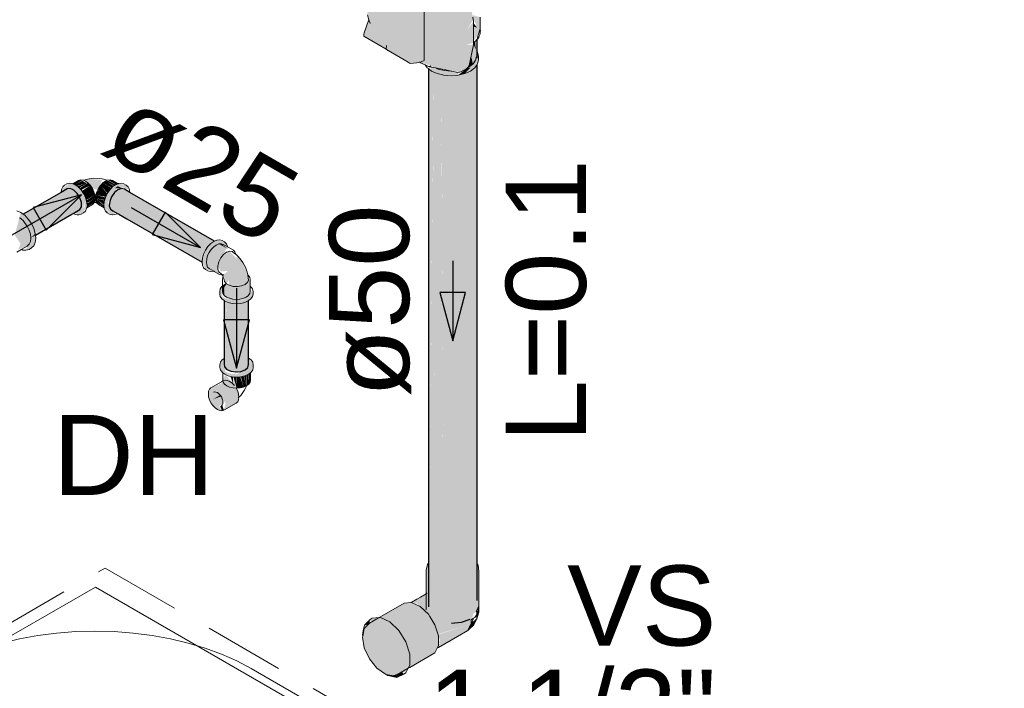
# Model space of a CAD drawing. Header units: millimetres. Extents: x 567 to 934, y -1 to 364.
# Tile 897 of 1056: x 818.97 to 821.43, y 66.61 to 68.28. Entities that reach past the tile are written whole.
import ezdxf

# ---------------------------------------------------------------- set-up
doc = ezdxf.new("R2010")
doc.units = ezdxf.units.MM
doc.header["$MEASUREMENT"] = 0
doc.linetypes.add('JIS_02_2.0', pattern=[0.3, 0.2, -0.1])
doc.linetypes.add('NULL', pattern=[0])
for name, color, linetype, lineweight in [('A-ANNO-SYMB', 7, 'Continuous', 9), ('A-WALL', 7, 'Continuous', 25), ('AF-Condutos', 140, 'Continuous', 25), ('AF-Conexões', 152, 'Continuous', 18), ('AF-Peça de utilização', 152, 'Continuous', 18), ('AF-Registro', 253, 'Continuous', 18), ('AF-Sentido conduto', 140, 'Continuous', 30), ('AF-Textos conduto', 7, 'Continuous', 9), ('DI-Área do detalhe', 10, 'JIS_02_2.0', 0), ('Textos', 7, 'Continuous', 9)]:
    doc.layers.add(name, color=color, linetype=linetype, lineweight=lineweight)
doc.styles.add('Arial', font='arial.ttf')

msp = doc.modelspace()

# ---------------------------------------------------------------- hatches: boundary and pattern name
at = {"layer": 'AF-Condutos', "linetype": 'Continuous'}
for points in [[(820.1068, 66.838), (820.1093, 66.83), (820.1106, 68.2446), (820.1072, 67.0141), (820.1066, 68.2301), (820.0952, 67.0346), (820.0952, 66.8483), (820.1065, 66.8274), (820.1066, 66.9876)], [(820.0956, 68.2112), (820.1035, 68.1702), (820.1061, 68.1738), (820.1066, 68.2226)], [(820.1105, 68.1908), (820.1074, 68.2235), (820.1067, 68.1746)], [(819.9891, 66.9188), (819.989, 66.8453), (820.0232, 66.8651), (820.0462, 66.7686), (820.0714, 66.7709), (820.0928, 66.7789), (820.1059, 68.1532), (820.072, 68.1397), (820.0714, 68.2098), (820.0705, 68.1394), (820.045, 68.1362), (820.0266, 67.0591), (820.0218, 68.1505), (820.0245, 67.0514), (820.0217, 68.1505), (820.023, 67.0462), (820.0217, 68.1505), (820.0217, 67.0412), (820.0208, 68.1507), (820.0046, 66.9791), (820.002, 68.1576), (820.0039, 66.9765), (820.0019, 68.1576), (820.0028, 66.9724), (820.0019, 68.1576), (820.0019, 66.9691), (820.0014, 68.1578), (819.9914, 66.9311), (819.9904, 68.1527), (819.989, 68.1537)], [(820.1093, 66.83), (820.1106, 66.8258), (820.1106, 68.1989)], [(819.989, 66.8095), (819.9891, 66.9226), (819.989, 68.1537)], [(819.9904, 68.1507), (819.9914, 66.9311), (820.0012, 68.1445)], [(820.0019, 66.9691), (820.0019, 68.1456), (820.0014, 68.1458)], [(820.0028, 66.9724), (820.0019, 68.1437), (820.0019, 68.1456)], [(820.0039, 66.9765), (820.002, 68.1437), (820.0019, 68.1455)], [(820.0046, 66.9791), (820.0206, 68.1373), (820.002, 68.1455)], [(820.1072, 67.0141), (820.1104, 68.1639), (820.1067, 68.1588)], [(820.1106, 66.9439), (820.1106, 68.1643), (820.1106, 68.1642)], [(820.0217, 67.0412), (820.0217, 68.139), (820.0208, 68.1392)], [(820.023, 67.0462), (820.0217, 68.138), (820.0217, 68.1388)], [(820.0245, 67.0514), (820.0218, 68.138), (820.0218, 68.1388)], [(820.0266, 67.0591), (820.045, 68.1362), (820.0219, 68.1389)], [(818.9771, 67.7901), (819.0715, 67.8414), (818.98, 67.7881), (818.9754, 67.7761), (819.1034, 67.85), (819.0867, 67.8534)], [(818.9866, 67.7813), (819.112, 67.8418), (819.1034, 67.85), (818.9859, 67.7821)], [(819.2433, 67.8445), (819.2225, 67.8544), (819.2049, 67.8442), (819.1931, 67.8223), (819.195, 67.8031), (819.4237, 67.6712), (819.2515, 67.7755), (819.4243, 67.6773), (819.4317, 67.699), (819.2463, 67.8177), (819.4385, 67.7093), (819.4387, 67.7095), (819.2446, 67.832), (819.4462, 67.7172), (819.2434, 67.8416), (819.4524, 67.7216)], [(819.0719, 67.8417), (818.9776, 67.7898), (818.98, 67.7881)], [(818.9873, 67.7817), (818.9931, 67.7732), (819.112, 67.8418)], [(818.9937, 67.7723), (819.1187, 67.831), (819.112, 67.8418), (818.9931, 67.7732)], [(818.9997, 67.7623), (819.1187, 67.831), (818.9947, 67.7727)], [(819.1014, 67.7924), (819.0077, 67.7375), (819.1187, 67.8016), (819.1223, 67.809), (819.1187, 67.831), (818.9997, 67.7623), (819.0001, 67.7614), (819.0673, 67.7933), (819.0043, 67.7518), (819.0046, 67.7505), (819.0869, 67.7914), (819.0069, 67.7428)], [(819.4541, 67.7229), (819.243, 67.8447), (819.4522, 67.7218)], [(819.243, 67.8418), (819.4464, 67.7173), (819.4524, 67.7216)], [(819.4461, 67.7172), (819.2446, 67.832), (819.4371, 67.7105)], [(819.437, 67.7101), (819.2463, 67.8177), (819.4299, 67.7002)], [(819.0673, 67.7933), (819.0012, 67.7619), (819.0042, 67.7521)], [(819.0869, 67.7914), (819.0046, 67.7505), (819.0069, 67.7428)], [(819.0975, 67.7903), (819.0072, 67.7419), (819.0077, 67.7377)], [(819.201, 67.7989), (819.4238, 67.6702), (819.4237, 67.671), (819.2363, 67.7791)], [(819.2515, 67.7755), (819.4237, 67.6714), (819.4243, 67.6773)], [(818.996, 67.7308), (819.0077, 67.7377), (819.0072, 67.7419)], [(819.4806, 67.4312), (819.4799, 67.5738), (819.4792, 67.5743), (819.4792, 67.4336)], [(819.4808, 67.4357), (819.4853, 67.5697), (819.4799, 67.5738)], [(819.4799, 67.4092), (819.4955, 67.3981), (819.4951, 67.5683), (819.4874, 67.4342), (819.4856, 67.5712)], [(819.4874, 67.4342), (819.4951, 67.567), (819.4857, 67.5712)], [(819.4955, 67.5677), (819.4955, 67.3981), (819.5073, 67.5654)], [(819.5074, 67.5668), (819.4955, 67.3981), (819.5078, 67.3962), (819.5078, 67.5668)], [(819.5199, 67.5674), (819.5078, 67.3962), (819.5204, 67.3973), (819.5204, 67.5675)], [(819.5198, 67.5659), (819.5078, 67.5668), (819.5078, 67.3962)], [(819.538, 67.4075), (819.5398, 67.5741), (819.5306, 67.5701), (819.5204, 67.3973)], [(819.5204, 67.3973), (819.5306, 67.5701), (819.5204, 67.5655)], [(819.5383, 67.4317), (819.54, 67.4147), (819.54, 67.5746)], [(820.0934, 66.8515), (820.0952, 66.8483), (820.0952, 67.0346)]]:
    msp.add_hatch(color=151, dxfattribs=at).paths.add_polyline_path(points)
at = {"layer": 'AF-Conexões', "linetype": 'Continuous'}
for points in [[(819.1014, 67.8662), (819.1063, 67.8642), (819.1261, 67.8756), (819.1202, 67.8762)], [(819.142, 67.8786), (819.1319, 67.8764), (819.15, 67.8544), (819.1634, 67.8513), (819.1746, 67.876)], [(819.2131, 67.8661), (819.1998, 67.8747), (819.1888, 67.8756), (819.2086, 67.8642)], [(819.0727, 67.8517), (819.0719, 67.8448), (819.0985, 67.8547), (819.1296, 67.8188), (819.1306, 67.8094), (819.1159, 67.7885), (819.122, 67.7904), (819.1345, 67.8055), (819.1325, 67.8321), (819.1218, 67.8508), (819.107, 67.8638), (819.0923, 67.8678)], [(819.1249, 67.8736), (819.1065, 67.8643), (819.1112, 67.8608), (819.1357, 67.8673)], [(819.1389, 67.8683), (819.1129, 67.8601), (819.117, 67.8558)], [(819.1179, 67.8548), (819.1448, 67.862), (819.1389, 67.8683)], [(819.1188, 67.8551), (819.1218, 67.8508), (819.1448, 67.862)], [(819.1235, 67.8483), (819.1279, 67.8419), (819.1499, 67.8546), (819.1448, 67.862)], [(819.1323, 67.8326), (819.1563, 67.8382), (819.1499, 67.8546), (819.1279, 67.8419)], [(819.1831, 67.8337), (819.187, 67.8419), (819.1701, 67.862), (819.1586, 67.8382)], [(819.1928, 67.8503), (819.176, 67.8683), (819.1701, 67.862), (819.1877, 67.8429)], [(819.1986, 67.8565), (819.1824, 67.8729), (819.176, 67.8683)], [(819.1969, 67.8563), (819.176, 67.8683), (819.1927, 67.8504)], [(819.2422, 67.8517), (819.2346, 67.8625), (819.2155, 67.8671), (819.1931, 67.8508), (819.1824, 67.8321), (819.1784, 67.8128), (819.1824, 67.7981), (819.199, 67.7885), (819.1853, 67.8012), (819.1853, 67.8188), (819.1929, 67.8385), (819.2061, 67.8549), (819.2137, 67.8604)], [(819.2029, 67.8611), (819.1824, 67.8729), (819.1983, 67.8568)], [(819.2044, 67.8613), (819.1918, 67.8729), (819.1824, 67.8729)], [(819.2082, 67.7938), (819.195, 67.8031), (819.189, 67.8209), (819.2111, 67.8492), (819.2061, 67.8549), (819.1929, 67.8385), (819.1853, 67.8188), (819.1853, 67.8027), (819.199, 67.7885)], [(819.1918, 67.8729), (819.2037, 67.8621), (819.2079, 67.8638)], [(819.2242, 67.8549), (819.2137, 67.8604), (819.2061, 67.8549)], [(819.1159, 67.7885), (819.1271, 67.8044), (819.1296, 67.8188), (819.1149, 67.837), (819.1188, 67.8017), (819.1059, 67.7943)], [(819.1354, 67.8261), (819.1563, 67.8382), (819.1324, 67.8327)], [(819.1348, 67.8245), (819.1571, 67.8303), (819.1563, 67.8382)], [(819.1366, 67.8185), (819.1571, 67.8303), (819.1352, 67.8246)], [(819.1361, 67.8171), (819.1563, 67.8235), (819.1571, 67.8303)], [(819.1804, 67.8256), (819.1586, 67.8382), (819.1578, 67.8303)], [(819.1783, 67.8185), (819.1797, 67.8246), (819.1578, 67.8303)], [(819.1578, 67.8303), (819.1785, 67.8134), (819.179, 67.8181)], [(819.179, 67.808), (819.1785, 67.8117), (819.1578, 67.8303), (819.1605, 67.8193)], [(819.1795, 67.8261), (819.1824, 67.8321), (819.1586, 67.8382)], [(819.2432, 67.8434), (819.2007, 67.799), (819.2053, 67.7964)], [(819.1544, 67.8193), (819.1563, 67.8235), (819.137, 67.8173), (819.1359, 67.8077)], [(818.987, 67.7105), (818.984, 67.7), (819.0026, 67.7265), (818.993, 67.759), (818.984, 67.7745), (818.985, 67.7086), (818.9905, 67.7534), (818.9807, 67.7698), (818.9701, 67.7733), (818.9658, 67.7343), (818.9814, 67.7688), (818.9917, 67.7632), (819.0026, 67.7265), (818.984, 67.7), (819.0035, 67.7113), (819.0085, 67.7299), (819.0035, 67.7543), (818.9899, 67.7779), (818.9713, 67.7944), (818.9561, 67.7379), (818.9705, 67.7161), (818.9644, 67.702)], [(819.4877, 67.7084), (819.4845, 67.7165), (819.4612, 67.7189), (819.4526, 67.6536), (819.4654, 67.7159), (819.4845, 67.7165), (819.4798, 67.7209), (819.4608, 67.7255), (819.4384, 67.7092), (819.4276, 67.6905), (819.4237, 67.6712), (819.4323, 67.6522), (819.4514, 67.6476), (819.4671, 67.64), (819.4607, 67.6638)], [(819.4713, 67.7165), (819.4662, 67.716), (819.4883, 67.7032)], [(819.5455, 67.6095), (819.543, 67.6217), (819.5255, 67.6699), (819.5118, 67.6866), (819.509, 67.681), (819.4919, 67.6978), (819.4705, 67.681), (819.4631, 67.6618), (819.4706, 67.647), (819.4883, 67.6485), (819.4767, 67.6389), (819.4841, 67.617), (819.4907, 67.625), (819.4916, 67.6126), (819.4819, 67.6154), (819.4793, 67.5875), (819.492, 67.5801), (819.5303, 67.5767), (819.5094, 67.5735), (819.48, 67.5805), (819.4734, 67.5855), (819.4734, 67.6095), (819.4678, 67.5975), (819.4734, 67.5787), (819.4986, 67.5675), (819.5202, 67.5675), (819.5389, 67.5737), (819.5497, 67.5845), (819.5496, 67.6037), (819.54, 67.583)], [(819.4847, 67.6166), (819.4746, 67.6105), (819.4734, 67.5958)], [(819.4753, 67.611), (819.4746, 67.5975), (819.4792, 67.5877), (819.4793, 67.614)], [(819.48, 67.5805), (819.5094, 67.5735), (819.5266, 67.5761)]]:
    msp.add_hatch(color=161, dxfattribs=at).paths.add_polyline_path(points)
at = {"layer": 'AF-Peça de utilização', "linetype": 'Continuous'}
for points in [[(819.54, 67.4308), (819.538, 67.4075), (819.51, 67.3901), (819.4892, 67.3933), (819.4806, 67.3972), (819.483, 67.4039), (819.4792, 67.4298), (819.4684, 67.4142), (819.474, 67.3954), (819.4993, 67.3841), (819.5208, 67.3841), (819.5448, 67.3944), (819.5517, 67.4142)], [(819.4752, 67.3762), (819.4854, 67.3616), (819.5089, 67.3558), (819.5022, 67.3839), (819.501, 67.3674), (819.4821, 67.3897)], [(819.501, 67.3674), (819.501, 67.3837), (819.4944, 67.3853)], [(819.51, 67.3557), (819.51, 67.3833), (819.5022, 67.3839)], [(819.5282, 67.3988), (819.543, 67.4058), (819.5078, 67.3962), (819.5038, 67.3911)], [(819.519, 67.384), (819.5112, 67.3834), (819.51, 67.3557), (819.5274, 67.3584)], [(819.5274, 67.3846), (819.5208, 67.3841), (819.5274, 67.3584)], [(819.5274, 67.3857), (819.5274, 67.3584), (819.5346, 67.3616)], [(819.5346, 67.3874), (819.5284, 67.386), (819.5346, 67.3616)], [(819.5402, 67.3658), (819.5355, 67.3886), (819.5346, 67.3616)], [(819.5402, 67.3907), (819.5355, 67.3886), (819.5402, 67.3658)], [(819.5436, 67.3935), (819.5409, 67.3915), (819.5402, 67.3658), (819.5436, 67.3706)], [(819.4719, 67.3342), (819.45, 67.3274), (819.469, 67.3384), (819.4826, 67.3176), (819.4781, 67.3007), (819.5127, 67.3219), (819.5149, 67.3405), (819.5044, 67.3625), (819.4872, 67.375), (819.4507, 67.3577), (819.4401, 67.3479), (819.4424, 67.3267), (819.4562, 67.3066), (819.4734, 67.2992), (819.4657, 67.3108), (819.4755, 67.3165)], [(819.45, 67.3274), (819.4713, 67.3351), (819.469, 67.3384)], [(819.474, 67.3133), (819.469, 67.3105), (819.4734, 67.2992), (819.4781, 67.3007)], [(819.9859, 66.8435), (819.9918, 66.7931), (820.0038, 66.8538), (820.0076, 66.779), (820.0323, 66.7708), (820.0598, 66.7699), (820.0863, 66.7765), (820.1049, 66.8831), (820.1148, 66.898), (820.1133, 66.9138), (820.0495, 66.9039), (819.989, 66.9173), (819.9834, 66.9019), (819.9834, 66.8019)], [(820.1148, 66.798), (820.1148, 66.898), (820.1049, 66.8831), (820.0873, 66.7825), (820.0952, 66.7888), (820.0873, 66.8138), (820.0728, 66.8372), (819.9898, 66.7893), (820.0124, 66.7412), (820.0952, 66.7663), (820.101, 66.7934)], [(819.9859, 66.8435), (819.9462, 66.8206), (819.9602, 66.8182), (819.9898, 66.7893), (820.0728, 66.8372), (819.989, 66.8114), (820.0543, 66.8548), (819.989, 66.8294), (819.989, 66.8312), (820.0543, 66.8548), (820.035, 66.8636), (819.989, 66.8407)], [(819.9888, 66.8113), (820.0728, 66.8372), (820.0543, 66.8548)], [(820.0038, 66.8538), (819.9918, 66.7931), (820.0076, 66.779)], [(819.8298, 66.7069), (819.8762, 66.7039), (819.8604, 66.6567), (819.8816, 66.6419), (819.9022, 66.637), (819.9183, 66.6444), (820.0049, 66.6944), (820.0137, 66.7121), (820.0137, 66.7371), (819.934, 66.7186), (819.9323, 66.723), (820.0049, 66.7649), (819.9922, 66.7854), (819.9683, 66.8105), (819.9468, 66.8203), (819.9281, 66.8186), (819.8415, 66.7686), (819.8288, 66.7557), (819.8248, 66.7366)], [(819.8307, 66.7624), (819.8415, 66.7686), (819.8432, 66.7781)], [(819.8658, 66.7826), (819.8432, 66.7781), (819.8814, 66.7069), (819.9235, 66.6474), (819.9329, 66.6444), (819.9426, 66.6639), (819.9426, 66.6914), (819.9329, 66.722), (819.9152, 66.7506), (819.8926, 66.7721)], [(820.0882, 66.7512), (820.1023, 66.7648), (820.1096, 66.7795), (820.0952, 66.7663)], [(819.9349, 66.7188), (820.0137, 66.7371), (820.0049, 66.7649), (819.9325, 66.7232)], [(820.0176, 66.7246), (820.0137, 66.7192), (820.0952, 66.7663), (820.0137, 66.7404)], [(820.0137, 66.7185), (820.0873, 66.7503), (820.0952, 66.7663), (820.0137, 66.7192)], [(820.0873, 66.7503), (820.0177, 66.7202), (820.0137, 66.7083)], [(819.8415, 66.6794), (819.8602, 66.6561), (819.8762, 66.7039), (819.8288, 66.7069)], [(819.908, 66.6385), (819.91, 66.6333), (819.9277, 66.6414), (819.9238, 66.6469)], [(819.8874, 66.6378), (819.91, 66.6333), (819.9076, 66.6395)]]:
    msp.add_hatch(color=161, dxfattribs=at).paths.add_polyline_path(points)
at = {"layer": 'AF-Registro', "linetype": 'Continuous'}
for points in [[(819.8411, 68.2786), (819.8481, 68.306), (819.8388, 68.3284), (819.8864, 68.3884), (819.9397, 68.3186), (819.978, 68.2965), (819.978, 68.2684), (820.0058, 68.232), (820.0395, 68.1999), (820.0845, 68.2141), (820.1, 68.2179), (820.1013, 68.2716), (820.0846, 68.2494), (820.0991, 68.2733), (820.0811, 68.2864), (820.0915, 68.3349), (820.0803, 68.3547), (820.009, 68.4135), (819.9551, 68.4267), (819.9361, 68.4556), (819.8648, 68.4791), (819.861, 68.4793), (819.8378, 68.4657), (819.8291, 68.432), (819.8256, 68.3989), (819.8257, 68.3635), (819.8294, 68.3264)], [(819.8273, 68.2345), (819.884, 68.2113), (819.883, 68.2024), (819.9436, 68.1669), (819.9598, 68.1685), (819.978, 68.1742), (819.978, 68.2965), (819.8667, 68.3608), (819.8584, 68.3507), (819.8407, 68.2775), (819.8448, 68.2439), (819.8283, 68.2435)], [(819.8402, 68.276), (819.8294, 68.3264), (819.8366, 68.2879)], [(820.099, 68.2733), (820.0996, 68.2823), (820.0915, 68.3349), (820.0811, 68.2864)], [(819.8448, 68.2439), (819.8403, 68.2757), (819.8283, 68.2435)], [(819.967, 68.1696), (819.9951, 68.1609), (820.0058, 68.232), (819.978, 68.2684), (819.978, 68.1765)], [(820.0996, 68.2829), (820.1108, 68.2561), (820.1108, 68.2276), (820.1178, 68.2535), (820.1178, 68.282), (820.1, 68.2876)], [(820.1183, 68.2452), (820.1108, 68.2561), (820.1012, 68.2589), (820.1011, 68.222)], [(820.1108, 68.2561), (820.1015, 68.2673), (820.1013, 68.2589)], [(819.8273, 68.2345), (819.883, 68.2024), (819.884, 68.2113)], [(820.0849, 68.1543), (820.091, 68.1612), (820.1011, 68.2129), (820.0845, 68.2141), (820.0399, 68.2), (820.0058, 68.232), (819.9951, 68.1609), (820.002, 68.1576), (820.0666, 68.145)], [(820.1011, 68.2162), (820.1068, 68.2012), (820.1057, 68.222)], [(820.1113, 68.1945), (820.1068, 68.1748), (820.0796, 68.1415), (820.1047, 68.156), (820.1139, 68.1758)], [(820.1064, 68.1742), (820.1011, 68.213), (820.0959, 68.186), (820.0998, 68.1651)], [(820.1065, 68.1734), (820.1068, 68.2012), (820.1011, 68.2156)], [(820.0909, 68.1605), (820.0998, 68.1654), (820.0957, 68.185)], [(819.9929, 68.1581), (819.9968, 68.1478), (820.0275, 68.1376), (820.0631, 68.1376), (820.0631, 68.1443), (820.0288, 68.1488)], [(820.0877, 68.1566), (820.0631, 68.1376), (820.0796, 68.1415), (820.0935, 68.156)]]:
    msp.add_hatch(color=254, dxfattribs=at).paths.add_polyline_path(points)

# ---------------------------------------------------------------- linework, layer by layer
at = {"layer": 'A-ANNO-SYMB', "color": 8, "linetype": 'Continuous', "lineweight": 5}
msp.add_line((820.9881, 65.8231), (819.546, 66.6557), dxfattribs=at)
msp.add_lwpolyline([(819.546, 66.6557), (819.5105, 66.6744), (819.4724, 66.6913), (819.4318, 66.7062), (819.3892, 66.7191), (819.3448, 66.7297), (819.2989, 66.738), (819.252, 66.744), (819.2043, 66.7477), (819.1563, 66.7489), (819.1082, 66.7477), (819.0606, 66.744), (819.0136, 66.738), (818.9678, 66.7297), (818.9234, 66.7191), (818.8807, 66.7062), (818.8402, 66.6913), (818.802, 66.6744), (818.7666, 66.6557)], dxfattribs=at)
at = {"layer": 'A-WALL', "color": 8, "lineweight": 5}
for p, q in [((819.1575, 66.8589), (816.2659, 65.1895)), ((821.374, 65.5792), (819.1575, 66.8589))]:
    msp.add_line(p, q, dxfattribs=at)
at = {"layer": 'AF-Condutos'}
for p, q in [((820.1106, 68.1987), (820.1106, 68.2271)), ((820.1106, 68.1914), (820.1106, 68.1987)), ((820.1106, 68.1801), (820.1106, 68.1914)), ((819.989, 68.1537), (819.989, 66.9222)), ((820.1106, 66.9439), (820.1106, 68.1643)), ((819.0867, 67.8534), (819.0719, 67.8448)), ((819.0945, 67.8541), (819.0867, 67.8534)), ((819.1034, 67.85), (819.0945, 67.8541)), ((819.112, 67.8418), (819.1034, 67.85)), ((819.2137, 67.8514), (819.2049, 67.8442)), ((819.2225, 67.8544), (819.2137, 67.8514)), ((819.2298, 67.8525), (819.2225, 67.8544)), ((819.243, 67.8448), (819.2298, 67.8525)), ((819.0716, 67.8447), (818.9771, 67.7901)), ((819.0719, 67.8448), (819.0716, 67.8447)), ((819.1187, 67.831), (819.112, 67.8418)), ((819.1223, 67.8194), (819.1187, 67.831)), ((819.1976, 67.8339), (819.1931, 67.8223)), ((819.2049, 67.8442), (819.1976, 67.8339)), ((819.4544, 67.7228), (819.243, 67.8448)), ((819.1021, 67.792), (819.1187, 67.8016)), ((819.1187, 67.8016), (819.1223, 67.809)), ((819.1223, 67.809), (819.1223, 67.8194)), ((819.1931, 67.8223), (819.1922, 67.8114)), ((819.1922, 67.8114), (819.195, 67.8031)), ((819.195, 67.8031), (819.201, 67.7989)), ((819.0077, 67.7375), (819.0988, 67.7902)), ((819.0988, 67.7902), (819.1021, 67.792)), ((819.201, 67.7989), (819.2128, 67.792)), ((819.2128, 67.792), (819.213, 67.7919)), ((819.213, 67.7919), (819.2147, 67.791)), ((819.2147, 67.791), (819.2161, 67.7902)), ((819.2161, 67.7902), (819.2362, 67.7785)), ((819.2362, 67.7785), (819.4238, 67.6702)), ((819.4792, 67.5743), (819.4792, 67.4335)), ((819.54, 67.4309), (819.54, 67.5746)), ((819.4792, 67.4335), (819.4792, 67.4305)), ((819.4792, 67.4305), (819.4792, 67.4166)), ((819.4792, 67.4166), (819.4799, 67.4092)), ((819.4799, 67.4092), (819.4856, 67.4027)), ((819.5311, 67.4013), (819.538, 67.4075)), ((819.538, 67.4075), (819.54, 67.4147)), ((819.54, 67.4308), (819.54, 67.4309)), ((819.54, 67.4147), (819.54, 67.4308)), ((819.4856, 67.4027), (819.4955, 67.3981)), ((819.4955, 67.3981), (819.5078, 67.3962)), ((819.5078, 67.3962), (819.5204, 67.3973)), ((819.5204, 67.3973), (819.5311, 67.4013)), ((820.1106, 66.9169), (820.1106, 66.9439)), ((819.989, 66.9222), (819.989, 66.8095)), ((820.1106, 66.8258), (820.1106, 66.9169)), ((820.0462, 66.7686), (820.0714, 66.7709)), ((820.0714, 66.7709), (820.0928, 66.7789))]:
    msp.add_line(p, q, dxfattribs=at)
at = {"layer": 'AF-Conexões'}
for p, q in [((819.1151, 67.8747), (819.1009, 67.8664)), ((819.1202, 67.8762), (819.1151, 67.8747)), ((819.1261, 67.8756), (819.1202, 67.8762)), ((819.128, 67.8748), (819.1261, 67.8756)), ((819.1319, 67.8764), (819.128, 67.8748)), ((819.1325, 67.8729), (819.128, 67.8748)), ((819.142, 67.8786), (819.1319, 67.8764)), ((819.1531, 67.8799), (819.142, 67.8786)), ((819.1667, 67.8795), (819.1531, 67.8799)), ((819.1747, 67.8785), (819.1667, 67.8795)), ((819.1835, 67.8762), (819.1747, 67.8785)), ((819.1869, 67.8748), (819.1824, 67.8729)), ((819.1869, 67.8748), (819.1835, 67.8762)), ((819.1888, 67.8756), (819.1869, 67.8748)), ((819.1947, 67.8762), (819.1888, 67.8756)), ((819.1998, 67.8747), (819.1947, 67.8762)), ((819.214, 67.8664), (819.1998, 67.8747)), ((819.0727, 67.8517), (819.0719, 67.8448)), ((819.0757, 67.8582), (819.0727, 67.8517)), ((819.0803, 67.8625), (819.0757, 67.8582)), ((819.0862, 67.8659), (819.0803, 67.8625)), ((819.0923, 67.8678), (819.0862, 67.8659)), ((819.0994, 67.8671), (819.0923, 67.8678)), ((819.1009, 67.8664), (819.0994, 67.8671)), ((819.107, 67.8638), (819.1009, 67.8664)), ((819.1147, 67.8583), (819.107, 67.8638)), ((819.1218, 67.8508), (819.1147, 67.8583)), ((819.1279, 67.8419), (819.1218, 67.8508)), ((819.1389, 67.8683), (819.1325, 67.8729)), ((819.1448, 67.862), (819.1389, 67.8683)), ((819.1499, 67.8546), (819.1448, 67.862)), ((819.1538, 67.8464), (819.1499, 67.8546)), ((819.165, 67.8546), (819.1611, 67.8464)), ((819.1701, 67.862), (819.165, 67.8546)), ((819.176, 67.8683), (819.1701, 67.862)), ((819.1824, 67.8729), (819.176, 67.8683)), ((819.1931, 67.8508), (819.187, 67.8419)), ((819.2002, 67.8583), (819.1931, 67.8508)), ((819.2079, 67.8638), (819.2002, 67.8583)), ((819.214, 67.8664), (819.2079, 67.8638)), ((819.2155, 67.8671), (819.214, 67.8664)), ((819.2226, 67.8678), (819.2155, 67.8671)), ((819.2287, 67.8659), (819.2226, 67.8678)), ((819.2346, 67.8625), (819.2287, 67.8659)), ((819.2392, 67.8582), (819.2346, 67.8625)), ((819.2422, 67.8517), (819.2392, 67.8582)), ((819.2425, 67.8491), (819.2422, 67.8517)), ((819.1325, 67.8321), (819.1279, 67.8419)), ((819.1355, 67.8222), (819.1325, 67.8321)), ((819.1563, 67.8382), (819.1538, 67.8464)), ((819.1571, 67.8303), (819.1563, 67.8382)), ((819.1563, 67.8235), (819.1571, 67.8303)), ((819.1586, 67.8382), (819.1578, 67.8303)), ((819.1578, 67.8303), (819.1586, 67.8235)), ((819.1611, 67.8464), (819.1586, 67.8382)), ((819.1824, 67.8321), (819.1794, 67.8222)), ((819.187, 67.8419), (819.1824, 67.8321)), ((819.243, 67.8448), (819.2425, 67.8491)), ((819.1325, 67.7981), (819.1355, 67.8046)), ((819.1365, 67.8128), (819.1355, 67.8222)), ((819.1355, 67.8046), (819.1357, 67.8062)), ((819.1357, 67.8062), (819.1499, 67.8144)), ((819.1357, 67.8062), (819.1365, 67.8128)), ((819.1499, 67.8144), (819.1538, 67.818)), ((819.1538, 67.818), (819.1544, 67.8193)), ((819.1544, 67.8193), (819.1563, 67.8235)), ((819.1544, 67.8193), (819.1558, 67.8194)), ((819.1558, 67.8194), (819.1574, 67.8196)), ((819.1574, 67.8196), (819.1591, 67.8194)), ((819.1586, 67.8235), (819.1605, 67.8193)), ((819.1591, 67.8194), (819.1605, 67.8193)), ((819.1605, 67.8193), (819.1611, 67.818)), ((819.1611, 67.818), (819.165, 67.8144)), ((819.165, 67.8144), (819.1792, 67.8062)), ((819.1794, 67.8222), (819.1784, 67.8128)), ((819.1784, 67.8128), (819.1792, 67.8062)), ((819.1792, 67.8062), (819.1794, 67.8046)), ((819.1794, 67.8046), (819.1824, 67.7981)), ((818.9713, 67.7944), (818.9616, 67.7985)), ((818.9685, 67.7811), (818.9682, 67.7814)), ((818.9724, 67.7783), (818.9685, 67.7811)), ((818.9771, 67.7901), (818.9713, 67.7944)), ((818.9733, 67.7776), (818.9724, 67.7783)), ((818.9767, 67.7741), (818.9733, 67.7776)), ((818.9809, 67.7874), (818.9771, 67.7901)), ((818.9899, 67.7779), (818.9809, 67.7874)), ((818.9976, 67.7666), (818.9899, 67.7779)), ((819.1021, 67.792), (819.1088, 67.7892)), ((819.1088, 67.7892), (819.1123, 67.7888)), ((819.1123, 67.7888), (819.1159, 67.7885)), ((819.1159, 67.7885), (819.122, 67.7904)), ((819.122, 67.7904), (819.1279, 67.7938)), ((819.1279, 67.7938), (819.1325, 67.7981)), ((819.1824, 67.7981), (819.187, 67.7938)), ((819.187, 67.7938), (819.1929, 67.7904)), ((819.1929, 67.7904), (819.199, 67.7885)), ((819.199, 67.7885), (819.1999, 67.7886)), ((819.1999, 67.7886), (819.2061, 67.7892)), ((819.2061, 67.7892), (819.2115, 67.7915)), ((819.2115, 67.7915), (819.2128, 67.792)), ((818.9788, 67.7718), (818.9767, 67.7741)), ((818.9807, 67.7698), (818.9788, 67.7718)), ((818.987, 67.7605), (818.9807, 67.7698)), ((818.9919, 67.7504), (818.987, 67.7605)), ((819.0035, 67.7543), (818.9976, 67.7666)), ((819.0072, 67.7418), (819.0035, 67.7543)), ((818.995, 67.7401), (818.9919, 67.7504)), ((818.996, 67.7308), (818.995, 67.7401)), ((818.995, 67.7218), (818.996, 67.7303)), ((818.996, 67.7303), (818.996, 67.7308)), ((819.0077, 67.7375), (819.0072, 67.7418)), ((819.0072, 67.7195), (819.0085, 67.7299)), ((819.0085, 67.7299), (819.0077, 67.7375)), ((818.9724, 67.702), (818.987, 67.7105)), ((818.984, 67.7), (818.9917, 67.7024)), ((818.987, 67.7105), (818.9919, 67.715)), ((818.9917, 67.7024), (818.9976, 67.7058)), ((818.9919, 67.715), (818.995, 67.7218)), ((818.9976, 67.7058), (819.0035, 67.7113)), ((819.0035, 67.7113), (819.0072, 67.7195)), ((819.4384, 67.7092), (819.4323, 67.7002)), ((819.4455, 67.7167), (819.4384, 67.7092)), ((819.4467, 67.7023), (819.4416, 67.6949)), ((819.4531, 67.7222), (819.4455, 67.7167)), ((819.4527, 67.7086), (819.4467, 67.7023)), ((819.459, 67.7132), (819.4527, 67.7086)), ((819.4544, 67.7228), (819.4531, 67.7222)), ((819.4608, 67.7255), (819.4544, 67.7228)), ((819.4654, 67.7159), (819.459, 67.7132)), ((819.4679, 67.7262), (819.4608, 67.7255)), ((819.4662, 67.716), (819.4654, 67.7159)), ((819.4713, 67.7165), (819.4662, 67.716)), ((819.474, 67.7243), (819.4679, 67.7262)), ((819.4764, 67.7149), (819.4713, 67.7165)), ((819.4798, 67.7209), (819.474, 67.7243)), ((819.4877, 67.7084), (819.4764, 67.7149)), ((819.4845, 67.7165), (819.4798, 67.7209)), ((819.4867, 67.7118), (819.4845, 67.7165)), ((819.4875, 67.71), (819.4867, 67.7118)), ((819.4877, 67.7084), (819.4875, 67.71)), ((819.4884, 67.708), (819.4877, 67.7084)), ((819.4891, 67.7076), (819.4884, 67.708)), ((819.5019, 67.7002), (819.4891, 67.7076)), ((818.9616, 67.6958), (818.9712, 67.7013)), ((818.9712, 67.7013), (818.9724, 67.702)), ((818.9724, 67.702), (818.975, 67.7009)), ((818.975, 67.7009), (818.9766, 67.7008)), ((818.9766, 67.7008), (818.9775, 67.7007)), ((818.9775, 67.7007), (818.984, 67.7)), ((819.4247, 67.6806), (819.4237, 67.6712)), ((819.4276, 67.6905), (819.4247, 67.6806)), ((819.4323, 67.7002), (819.4276, 67.6905)), ((819.4353, 67.6785), (819.4344, 67.6706)), ((819.4377, 67.6867), (819.4353, 67.6785)), ((819.4416, 67.6949), (819.4377, 67.6867)), ((819.4705, 67.681), (819.4657, 67.6715)), ((819.477, 67.6892), (819.4705, 67.681)), ((819.4845, 67.695), (819.477, 67.6892)), ((819.4879, 67.6963), (819.4845, 67.695)), ((819.4887, 67.6966), (819.4879, 67.6963)), ((819.4919, 67.6978), (819.4887, 67.6966)), ((819.4985, 67.6972), (819.4919, 67.6978)), ((819.5047, 67.6922), (819.4985, 67.6972)), ((819.5058, 67.6966), (819.5019, 67.7002)), ((819.5085, 67.6892), (819.5047, 67.6922)), ((819.5082, 67.6912), (819.5058, 67.6966)), ((819.5085, 67.6892), (819.5082, 67.6912)), ((819.5095, 67.6884), (819.5085, 67.6892)), ((819.5118, 67.6866), (819.5095, 67.6884)), ((819.5187, 67.6789), (819.5118, 67.6866)), ((819.5255, 67.6699), (819.5187, 67.6789)), ((819.4237, 67.6712), (819.4238, 67.6702)), ((819.4238, 67.6702), (819.4247, 67.663)), ((819.4247, 67.663), (819.4276, 67.6565)), ((819.4276, 67.6565), (819.4323, 67.6522)), ((819.4344, 67.6706), (819.4353, 67.6638)), ((819.4353, 67.6638), (819.4354, 67.6636)), ((819.4354, 67.6636), (819.4377, 67.6583)), ((819.4377, 67.6583), (819.4416, 67.6547)), ((819.4416, 67.6547), (819.4529, 67.6482)), ((819.4657, 67.6715), (819.4631, 67.6618)), ((819.4631, 67.6618), (819.4632, 67.6575)), ((819.4632, 67.6575), (819.4632, 67.6538)), ((819.4632, 67.6538), (819.4632, 67.6531)), ((819.5318, 67.658), (819.5255, 67.6699)), ((819.535, 67.6506), (819.5318, 67.658)), ((819.4323, 67.6522), (819.4382, 67.6488)), ((819.4382, 67.6488), (819.4443, 67.6469)), ((819.4443, 67.6469), (819.4514, 67.6476)), ((819.4514, 67.6476), (819.4529, 67.6482)), ((819.4529, 67.6482), (819.4543, 67.6474)), ((819.4543, 67.6474), (819.4671, 67.64)), ((819.4632, 67.6531), (819.4657, 67.6466)), ((819.4657, 67.6466), (819.4658, 67.6464)), ((819.4658, 67.6464), (819.4711, 67.6412)), ((819.4671, 67.64), (819.4722, 67.6384)), ((819.4711, 67.6412), (819.4737, 67.6386)), ((819.4722, 67.6384), (819.4737, 67.6386)), ((819.4737, 67.6386), (819.4781, 67.639)), ((819.4737, 67.6386), (819.4759, 67.6363)), ((819.4758, 67.6321), (819.4746, 67.6269)), ((819.4767, 67.6333), (819.4758, 67.6321)), ((819.4759, 67.6363), (819.4764, 67.6345)), ((819.4764, 67.6345), (819.4767, 67.6333)), ((819.4767, 67.6333), (819.4777, 67.6298)), ((819.4777, 67.6298), (819.4796, 67.6226)), ((819.5364, 67.6452), (819.535, 67.6506)), ((819.5374, 67.6418), (819.5364, 67.6452)), ((819.5377, 67.6384), (819.5374, 67.6418)), ((819.5385, 67.6378), (819.5377, 67.6384)), ((819.5377, 67.6379), (819.5377, 67.6384)), ((819.5398, 67.6255), (819.5377, 67.6379)), ((819.5395, 67.637), (819.5385, 67.6378)), ((819.543, 67.6321), (819.5395, 67.637)), ((819.5442, 67.6269), (819.543, 67.6321)), ((819.4734, 67.6095), (819.4692, 67.6037)), ((819.4746, 67.6105), (819.4734, 67.6095)), ((819.4746, 67.6269), (819.4746, 67.6121)), ((819.48, 67.6145), (819.4746, 67.6105)), ((819.4746, 67.6121), (819.4746, 67.6105)), ((819.4746, 67.6105), (819.4746, 67.5975)), ((819.4796, 67.6226), (819.4797, 67.6224)), ((819.4797, 67.6224), (819.4841, 67.617)), ((819.4847, 67.6166), (819.48, 67.6145)), ((819.4841, 67.617), (819.4847, 67.6166)), ((819.4847, 67.6166), (819.4916, 67.6126)), ((819.4916, 67.6126), (819.5012, 67.6099)), ((819.5012, 67.6099), (819.5119, 67.6094)), ((819.5119, 67.6094), (819.5222, 67.6109)), ((819.5222, 67.6109), (819.531, 67.6145)), ((819.531, 67.6145), (819.5348, 67.6176)), ((819.5348, 67.6176), (819.5371, 67.6195)), ((819.5371, 67.6195), (819.5398, 67.6255)), ((819.5442, 67.6113), (819.5442, 67.6269)), ((819.5442, 67.6105), (819.5442, 67.6113)), ((819.5442, 67.5975), (819.5442, 67.6105)), ((819.5455, 67.6095), (819.5442, 67.6105)), ((819.5466, 67.608), (819.5455, 67.6095)), ((819.547, 67.6075), (819.5466, 67.608)), ((819.5496, 67.6037), (819.547, 67.6075)), ((819.4692, 67.6037), (819.4678, 67.5975)), ((819.4678, 67.5975), (819.4678, 67.5907)), ((819.4678, 67.5907), (819.4692, 67.5845)), ((819.4692, 67.5845), (819.4734, 67.5787)), ((819.4746, 67.5975), (819.4758, 67.5923)), ((819.4758, 67.5923), (819.4792, 67.5877)), ((819.4792, 67.5877), (819.4793, 67.5875)), ((819.4793, 67.5875), (819.4848, 67.5833)), ((819.4848, 67.5833), (819.492, 67.5801)), ((819.492, 67.5801), (819.5004, 67.5781)), ((819.5184, 67.5781), (819.5268, 67.5801)), ((819.5268, 67.5801), (819.534, 67.5833)), ((819.534, 67.5833), (819.5396, 67.5875)), ((819.5396, 67.5875), (819.54, 67.5881)), ((819.54, 67.5881), (819.543, 67.5923)), ((819.543, 67.5923), (819.5442, 67.5975)), ((819.5455, 67.5787), (819.5497, 67.5845)), ((819.5511, 67.5975), (819.5496, 67.6037)), ((819.5497, 67.5845), (819.5511, 67.5907)), ((819.5511, 67.5907), (819.5511, 67.5975)), ((819.4734, 67.5787), (819.4792, 67.5743)), ((819.4792, 67.5743), (819.48, 67.5737)), ((819.48, 67.5737), (819.4886, 67.5699)), ((819.4886, 67.5699), (819.4986, 67.5675)), ((819.4986, 67.5675), (819.5094, 67.5667)), ((819.5004, 67.5781), (819.5094, 67.5774)), ((819.5094, 67.5774), (819.5184, 67.5781)), ((819.5094, 67.5667), (819.5202, 67.5675)), ((819.5202, 67.5675), (819.5303, 67.5699)), ((819.5303, 67.5699), (819.5389, 67.5737)), ((819.5389, 67.5737), (819.54, 67.5746)), ((819.54, 67.5746), (819.5455, 67.5787))]:
    msp.add_line(p, q, dxfattribs=at)
at = {"layer": 'AF-Peça de utilização'}
for p, q in [((819.4698, 67.4204), (819.4684, 67.4142)), ((819.4684, 67.4142), (819.4684, 67.4074)), ((819.4684, 67.4074), (819.4698, 67.4011)), ((819.474, 67.4262), (819.4698, 67.4204)), ((819.478, 67.4292), (819.474, 67.4262)), ((819.4792, 67.4301), (819.478, 67.4292)), ((819.5436, 67.428), (819.54, 67.4308)), ((819.5461, 67.4262), (819.5436, 67.428)), ((819.5503, 67.4204), (819.5461, 67.4262)), ((819.5517, 67.4142), (819.5503, 67.4204)), ((819.5503, 67.4011), (819.5517, 67.4074)), ((819.5517, 67.4074), (819.5517, 67.4142)), ((819.4698, 67.4011), (819.474, 67.3954)), ((819.474, 67.3954), (819.4752, 67.3944)), ((819.4752, 67.3944), (819.4806, 67.3904)), ((819.4752, 67.3944), (819.4752, 67.3762)), ((819.4806, 67.3904), (819.4892, 67.3865)), ((819.4892, 67.3865), (819.4993, 67.3841)), ((819.4993, 67.3841), (819.51, 67.3833)), ((819.51, 67.3833), (819.5208, 67.3841)), ((819.5208, 67.3841), (819.5309, 67.3865)), ((819.5309, 67.3865), (819.5395, 67.3904)), ((819.5395, 67.3904), (819.5448, 67.3944)), ((819.5448, 67.3944), (819.5461, 67.3953)), ((819.5448, 67.3758), (819.5448, 67.3944)), ((819.5461, 67.3953), (819.5503, 67.4011)), ((819.4723, 67.3715), (819.446, 67.3563)), ((819.4748, 67.3729), (819.4723, 67.3715)), ((819.4752, 67.3731), (819.4748, 67.3729)), ((819.4752, 67.3762), (819.4752, 67.3758)), ((819.4752, 67.3758), (819.4757, 67.3738)), ((819.4758, 67.3735), (819.4752, 67.3731)), ((819.4757, 67.3738), (819.4758, 67.3735)), ((819.4758, 67.3735), (819.4764, 67.3706)), ((819.4764, 67.3706), (819.4799, 67.3658)), ((819.4817, 67.3756), (819.477, 67.3741)), ((819.4799, 67.3658), (819.4854, 67.3616)), ((819.4872, 67.375), (819.4817, 67.3756)), ((819.4854, 67.3616), (819.4926, 67.3584)), ((819.493, 67.3725), (819.4872, 67.375)), ((819.4926, 67.3584), (819.501, 67.3564)), ((819.4989, 67.3683), (819.493, 67.3725)), ((819.5044, 67.3625), (819.4989, 67.3683)), ((819.519, 67.3564), (819.5274, 67.3584)), ((819.5274, 67.3584), (819.5346, 67.3616)), ((819.5333, 67.3578), (819.5353, 67.3621)), ((819.5346, 67.3616), (819.5353, 67.3621)), ((819.5353, 67.3621), (819.5402, 67.3658)), ((819.5402, 67.3658), (819.5436, 67.3706)), ((819.5436, 67.3706), (819.5448, 67.3758)), ((819.4401, 67.3479), (819.4394, 67.3416)), ((819.4394, 67.3416), (819.4401, 67.3343)), ((819.4424, 67.3529), (819.4401, 67.3479)), ((819.4401, 67.3343), (819.4424, 67.3267)), ((819.446, 67.3563), (819.4424, 67.3529)), ((819.4522, 67.3455), (819.4551, 67.3464)), ((819.4551, 67.3464), (819.4584, 67.3461)), ((819.4584, 67.3461), (819.4621, 67.3446)), ((819.4621, 67.3446), (819.4657, 67.3419)), ((819.4657, 67.3419), (819.469, 67.3384)), ((819.469, 67.3384), (819.4719, 67.3342)), ((819.4719, 67.3342), (819.4741, 67.3295)), ((819.501, 67.3564), (819.5089, 67.3558)), ((819.5089, 67.3558), (819.51, 67.3557)), ((819.5091, 67.3556), (819.5089, 67.3558)), ((819.5127, 67.3481), (819.5091, 67.3556)), ((819.51, 67.3557), (819.519, 67.3564)), ((819.5149, 67.3405), (819.5127, 67.3481)), ((819.5157, 67.3333), (819.5149, 67.3405)), ((819.5157, 67.3333), (819.5202, 67.3376)), ((819.5202, 67.3376), (819.5292, 67.3495)), ((819.5292, 67.3495), (819.5333, 67.3578)), ((819.4424, 67.3267), (819.446, 67.3192)), ((819.446, 67.3192), (819.4507, 67.3123)), ((819.4507, 67.3123), (819.4562, 67.3066)), ((819.4741, 67.3134), (819.4719, 67.3114)), ((819.4741, 67.3295), (819.4755, 67.3249)), ((819.4755, 67.3165), (819.4741, 67.3134)), ((819.4755, 67.3249), (819.476, 67.3204)), ((819.476, 67.3204), (819.4755, 67.3165)), ((819.4781, 67.3007), (819.5091, 67.3186)), ((819.5091, 67.3186), (819.5127, 67.3219)), ((819.5127, 67.3219), (819.5149, 67.3269)), ((819.5136, 67.3312), (819.5157, 67.3333)), ((819.5149, 67.3269), (819.5157, 67.3333)), ((819.4562, 67.3066), (819.4621, 67.3023)), ((819.4621, 67.3023), (819.4679, 67.2998)), ((819.4679, 67.2998), (819.4734, 67.2992)), ((819.4734, 67.2992), (819.4781, 67.3007)), ((819.9877, 66.9176), (819.9834, 66.9019)), ((819.989, 66.9187), (819.9877, 66.9176)), ((820.1133, 66.9138), (820.1106, 66.9169)), ((819.9834, 66.9019), (819.9834, 66.8708)), ((820.1148, 66.898), (820.1133, 66.9138)), ((820.1148, 66.8352), (820.1148, 66.898)), ((819.9834, 66.8708), (819.9834, 66.8421)), ((819.9834, 66.8421), (819.9687, 66.8336)), ((819.9859, 66.8435), (819.9834, 66.8421)), ((819.9834, 66.8421), (819.9834, 66.8019)), ((819.9281, 66.8186), (819.8675, 66.7836)), ((819.9454, 66.8201), (819.9281, 66.8186)), ((819.9462, 66.8206), (819.9454, 66.8201)), ((819.9468, 66.8203), (819.9454, 66.8201)), ((819.9603, 66.8287), (819.9462, 66.8206)), ((819.9683, 66.8105), (819.9468, 66.8203)), ((819.9687, 66.8336), (819.9603, 66.8287)), ((820.1148, 66.821), (820.1148, 66.8352)), ((820.1148, 66.8126), (820.1148, 66.821)), ((819.9888, 66.7909), (819.9683, 66.8105)), ((820.1081, 66.7968), (820.1096, 66.8002)), ((820.1096, 66.8002), (820.1089, 66.7997)), ((820.1093, 66.8011), (820.1096, 66.8002)), ((820.1148, 66.8121), (820.1096, 66.8002)), ((820.1096, 66.8002), (820.1096, 66.8021)), ((820.1096, 66.8002), (820.1096, 66.7954)), ((820.1096, 66.7795), (820.1148, 66.7961)), ((820.1096, 66.7954), (820.1096, 66.7902)), ((820.1098, 66.7808), (820.1118, 66.7932)), ((820.1106, 66.7917), (820.1118, 66.7934)), ((820.1118, 66.7934), (820.1119, 66.7936)), ((820.1118, 66.7932), (820.1119, 66.7936)), ((820.1119, 66.7936), (820.1134, 66.8029)), ((820.1119, 66.7936), (820.1148, 66.798)), ((820.1134, 66.8029), (820.1148, 66.8117)), ((820.1148, 66.8124), (820.1148, 66.8126)), ((820.1149, 66.8123), (820.1148, 66.8126)), ((820.1148, 66.8121), (820.1148, 66.8124)), ((820.1148, 66.8117), (820.1149, 66.8123)), ((820.1149, 66.8123), (820.1148, 66.8121)), ((820.1148, 66.8117), (820.1148, 66.8121)), ((820.1148, 66.8044), (820.1148, 66.8117)), ((820.1148, 66.7985), (820.1148, 66.8044)), ((820.1148, 66.798), (820.1148, 66.7985)), ((820.1148, 66.7961), (820.1149, 66.7964)), ((820.1149, 66.806), (820.1149, 66.8123)), ((820.1149, 66.7981), (820.1149, 66.806)), ((820.1149, 66.7964), (820.1149, 66.7981)), ((819.8415, 66.7686), (819.8288, 66.7557)), ((819.8432, 66.7781), (819.8292, 66.7639)), ((819.8658, 66.7826), (819.8415, 66.7686)), ((819.8484, 66.7811), (819.8432, 66.7781)), ((819.8658, 66.7826), (819.8484, 66.7811)), ((819.8675, 66.7836), (819.8658, 66.7826)), ((819.869, 66.7829), (819.8658, 66.7826)), ((819.8926, 66.7721), (819.869, 66.7829)), ((819.9152, 66.7506), (819.8926, 66.7721)), ((819.9922, 66.7854), (819.9888, 66.7909)), ((820.0049, 66.7649), (819.9922, 66.7854)), ((820.0885, 66.752), (820.1096, 66.7795)), ((820.0952, 66.7775), (820.1015, 66.7812)), ((820.1096, 66.7795), (820.0952, 66.7663)), ((820.0952, 66.7775), (820.0952, 66.7685)), ((820.0952, 66.7663), (820.0978, 66.7724)), ((820.0952, 66.7685), (820.0952, 66.7663)), ((820.0978, 66.7724), (820.1015, 66.7812)), ((820.1015, 66.7812), (820.1049, 66.7831)), ((820.1023, 66.7648), (820.1096, 66.7795)), ((820.1049, 66.7831), (820.1096, 66.7902)), ((820.1096, 66.7902), (820.1096, 66.7795)), ((820.1096, 66.7795), (820.1098, 66.7808)), ((820.1097, 66.7904), (820.1106, 66.7917)), ((819.8272, 66.7542), (819.8243, 66.7399)), ((819.8288, 66.7557), (819.8248, 66.7366)), ((819.8292, 66.7639), (819.8272, 66.7542)), ((819.9329, 66.722), (819.9152, 66.7506)), ((820.0137, 66.7371), (820.0049, 66.7649)), ((820.0616, 66.7355), (820.0873, 66.7503)), ((820.0918, 66.7594), (820.0873, 66.7503)), ((820.0873, 66.7503), (820.0885, 66.752)), ((820.0873, 66.7503), (820.0882, 66.7512)), ((820.0882, 66.7512), (820.1023, 66.7648)), ((820.0952, 66.7663), (820.0918, 66.7594)), ((819.8243, 66.7399), (819.8248, 66.7366)), ((819.8248, 66.7366), (819.8243, 66.7339)), ((819.8243, 66.7339), (819.8288, 66.7069)), ((819.9426, 66.6914), (819.9329, 66.722)), ((820.0137, 66.7121), (820.0137, 66.7371)), ((820.0137, 66.7078), (820.0616, 66.7355)), ((819.8288, 66.7069), (819.8415, 66.6794)), ((819.9426, 66.6584), (820.0049, 66.6944)), ((820.0049, 66.6944), (820.0107, 66.7061)), ((820.0107, 66.7061), (820.0137, 66.7121)), ((820.0107, 66.7061), (820.0137, 66.7078)), ((819.8415, 66.6794), (819.8602, 66.6561)), ((819.9426, 66.6639), (819.9426, 66.6914)), ((819.8602, 66.6561), (819.8817, 66.6411)), ((819.9183, 66.6444), (819.9387, 66.6562)), ((819.9329, 66.6444), (819.9387, 66.6562)), ((819.9387, 66.6562), (819.9426, 66.6639)), ((819.9387, 66.6562), (819.9426, 66.6584)), ((819.8817, 66.6411), (819.8832, 66.6408)), ((819.8832, 66.6408), (819.8874, 66.6378)), ((819.8832, 66.6408), (819.9022, 66.637)), ((819.8874, 66.6378), (819.899, 66.6355)), ((819.899, 66.6355), (819.91, 66.6333)), ((819.9022, 66.637), (819.9183, 66.6444)), ((819.91, 66.6333), (819.9277, 66.6414)), ((819.9277, 66.6414), (819.9329, 66.6444))]:
    msp.add_line(p, q, dxfattribs=at)
at = {"layer": 'AF-Registro'}
for p, q in [((819.978, 68.1742), (819.978, 68.2965)), ((819.8393, 68.2736), (819.8283, 68.2435)), ((819.8366, 68.2879), (819.8402, 68.276)), ((819.8402, 68.276), (819.8393, 68.2736)), ((819.8402, 68.276), (819.8431, 68.2664)), ((820.1013, 68.2716), (820.0996, 68.2823)), ((820.1011, 68.2189), (820.1013, 68.2716)), ((820.1178, 68.2622), (820.1178, 68.282)), ((819.8283, 68.2435), (819.8279, 68.2401)), ((820.1134, 68.2373), (820.1178, 68.2535)), ((820.1152, 68.2437), (820.1143, 68.2405)), ((820.1161, 68.247), (820.1152, 68.2437)), ((820.117, 68.2502), (820.1161, 68.247)), ((820.1178, 68.2535), (820.117, 68.2502)), ((820.1178, 68.2535), (820.1178, 68.2622)), ((820.1181, 68.251), (820.1178, 68.2535)), ((820.1186, 68.2478), (820.1181, 68.251)), ((820.1181, 68.2414), (820.1183, 68.2452)), ((820.1183, 68.2452), (820.1186, 68.2478)), ((819.8279, 68.2401), (819.8273, 68.2345)), ((819.8273, 68.2345), (819.883, 68.2024)), ((820.1011, 68.2187), (820.1042, 68.2209)), ((820.1011, 68.2187), (820.1011, 68.2189)), ((820.1011, 68.2185), (820.1011, 68.2187)), ((820.1042, 68.2209), (820.1062, 68.2227)), ((820.1062, 68.2227), (820.1072, 68.2236)), ((820.1072, 68.2236), (820.1092, 68.2255)), ((820.1092, 68.2255), (820.1106, 68.2271)), ((820.1106, 68.2271), (820.1119, 68.2286)), ((820.1108, 68.2276), (820.1134, 68.2373)), ((820.1116, 68.2308), (820.1108, 68.2276)), ((820.1125, 68.234), (820.1116, 68.2308)), ((820.1119, 68.2286), (820.1145, 68.2325)), ((820.1134, 68.2373), (820.1125, 68.234)), ((820.1143, 68.2405), (820.1134, 68.2373)), ((820.1145, 68.2325), (820.1158, 68.2347)), ((820.1158, 68.2347), (820.1172, 68.2378)), ((820.1172, 68.2378), (820.1181, 68.2414)), ((819.884, 68.2113), (819.883, 68.2024)), ((819.883, 68.2024), (819.8879, 68.199)), ((819.883, 68.2024), (819.8887, 68.1991)), ((819.8879, 68.199), (819.8887, 68.1991)), ((819.8887, 68.1991), (819.9387, 68.1703)), ((820.091, 68.1612), (820.1011, 68.2129)), ((820.1011, 68.2129), (820.1011, 68.2185)), ((820.1115, 68.1946), (820.1106, 68.1959)), ((820.1139, 68.1843), (820.1115, 68.1946)), ((819.9387, 68.1703), (819.9436, 68.1669)), ((819.9598, 68.1685), (819.9664, 68.1698)), ((819.9664, 68.1698), (819.9687, 68.1703)), ((819.9664, 68.1698), (819.967, 68.1696)), ((819.967, 68.1696), (819.9693, 68.1685)), ((819.9687, 68.1703), (819.978, 68.1742)), ((820.1068, 68.1748), (820.1005, 68.1659)), ((820.109, 68.1843), (820.1068, 68.1748)), ((820.1115, 68.1656), (820.1139, 68.1758)), ((820.1139, 68.1758), (820.1139, 68.1843)), ((819.9436, 68.1669), (819.9598, 68.1685)), ((819.9693, 68.1685), (819.9807, 68.1632)), ((819.9807, 68.1632), (819.989, 68.1594)), ((819.9807, 68.1632), (819.9859, 68.156)), ((819.9859, 68.156), (819.989, 68.1537)), ((819.989, 68.1594), (819.9905, 68.1587)), ((819.989, 68.1537), (819.9968, 68.1478)), ((819.9905, 68.1587), (819.9913, 68.1585)), ((819.9913, 68.1585), (820.0066, 68.1555)), ((819.9934, 68.1587), (819.9951, 68.1609)), ((819.9941, 68.1596), (819.9934, 68.1587)), ((819.9951, 68.1609), (819.9941, 68.1596)), ((819.9968, 68.1478), (820.011, 68.1415)), ((820.0066, 68.1555), (820.0236, 68.1521)), ((820.0135, 68.1525), (820.0066, 68.1555)), ((820.0288, 68.1488), (820.0135, 68.1525)), ((820.0236, 68.1521), (820.0324, 68.1504)), ((820.0453, 68.1475), (820.0288, 68.1488)), ((820.0324, 68.1504), (820.0462, 68.1476)), ((820.0462, 68.1476), (820.0453, 68.1475)), ((820.0462, 68.1476), (820.0624, 68.1444)), ((820.0624, 68.1444), (820.0666, 68.145)), ((820.0666, 68.145), (820.0694, 68.1454)), ((820.0694, 68.1454), (820.0849, 68.1543)), ((820.0796, 68.1415), (820.0938, 68.1478)), ((820.0849, 68.1543), (820.0868, 68.1554)), ((820.0868, 68.1554), (820.0883, 68.1574)), ((820.0883, 68.1574), (820.091, 68.1612)), ((820.0903, 68.1583), (820.0883, 68.1574)), ((820.1005, 68.1659), (820.0903, 68.1583)), ((820.0938, 68.1478), (820.1047, 68.156)), ((820.1047, 68.156), (820.1106, 68.1643)), ((820.1106, 68.1643), (820.1115, 68.1656)), ((820.011, 68.1415), (820.0275, 68.1376)), ((820.0275, 68.1376), (820.0453, 68.1362)), ((820.0453, 68.1362), (820.0631, 68.1376)), ((820.0631, 68.1376), (820.0796, 68.1415))]:
    msp.add_line(p, q, dxfattribs=at)
at = {"layer": 'AF-Sentido conduto'}
for p, q in [((819.1228, 67.8389), (819.0021, 67.8066)), ((819.0344, 67.7505), (819.1228, 67.8389)), ((819.0021, 67.8066), (819.0344, 67.7505)), ((819.3317, 67.7957), (819.2993, 67.7397)), ((819.42, 67.7073), (819.3317, 67.7957)), ((819.2993, 67.7397), (819.42, 67.7073)), ((820.0818, 67.5947), (820.0171, 67.5947)), ((820.0171, 67.5947), (820.0495, 67.4739)), ((820.0495, 67.4739), (820.0818, 67.5947)), ((819.5418, 67.5265), (819.4771, 67.5265)), ((819.4771, 67.5265), (819.5094, 67.4057)), ((819.5094, 67.4057), (819.5418, 67.5265))]:
    msp.add_line(p, q, dxfattribs=at)
for points in [[(818.9496, 67.7389), (819.1228, 67.8389)], [(819.2468, 67.8073), (819.42, 67.7073)], [(820.0495, 67.6739), (820.0495, 67.4739)], [(819.5094, 67.6057), (819.5094, 67.4057)]]:
    msp.add_lwpolyline(points, dxfattribs=at)
at = {"layer": 'DI-Área do detalhe'}
msp.add_lwpolyline([(817.7735, 63.5005), (815.5282, 64.7968), (819.1815, 66.906), (821.4267, 65.6097), (817.7735, 63.5005)], dxfattribs=at)

# ---------------------------------------------------------------- texts
at = {"layer": 'AF-Textos conduto', "linetype": 'NULL', "char_height": 0.2, "attachment_point": 8, "line_spacing_factor": 0.6, "style": 'Arial'}
for s, insert, width, rotation in [('ø25', (819.3717, 67.8237), 0.962805, 329.9999), ('L=0.1', (820.3849, 67.5739), 1.413415, 90.0002), ('ø50', (819.946, 67.5739), 0.962805, 90.0002)]:
    msp.add_mtext(s, dxfattribs=dict(at, insert=insert, width=width, rotation=rotation))
at = {"layer": 'Textos', "linetype": 'NULL', "char_height": 0.2, "attachment_point": 9, "line_spacing_factor": 0.6, "style": 'Arial'}
for s, insert, width in [('DH', (819.4549, 67.0891), 0.807317), ('VS', (820.708, 66.71), 0.745732), ('1 1/2"', (820.708, 66.45), 1.440854)]:
    msp.add_mtext(s, dxfattribs=dict(at, insert=insert, width=width))

doc.saveas('drawing.dxf')
